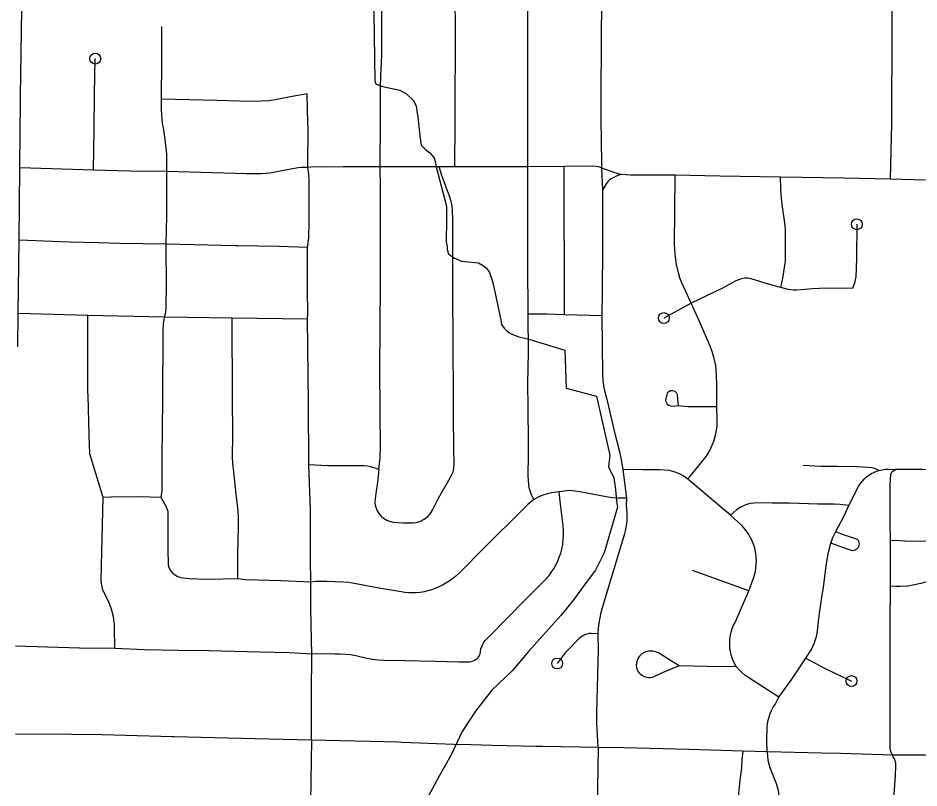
# Model space of a CAD drawing. Extents: x -19 to 366, y -4 to 359.
# Drawn here: x 150.262 to 151.042, y 191.643 to 192.309 of the extents above; entities that cross this region are included whole.
import ezdxf

# ---------------------------------------------------------------- set-up
doc = ezdxf.new("R2010")
doc.units = 0
for name, color, linetype in [('R_Striping', 7, 'Continuous'), ('R_Temp Easement', 7, 'Continuous'), ('Sheet Fence', 7, 'Continuous'), ('T_Detection Zones', 7, 'Continuous')]:
    doc.layers.add(name, color=color, linetype=linetype)

msp = doc.modelspace()

# ---------------------------------------------------------------- linework, layer by layer
at = {"layer": 'R_Striping'}
for points in [[(150.5755, 192.18006), (150.57554, 192.21914), (150.57557, 192.24883), (150.57584, 192.25881), (150.57694, 192.2768), (150.57694, 192.31867), (150.57709, 192.33352), (150.57679, 192.37287)], [(150.64001, 192.18017), (150.64027, 192.21814), (150.64038, 192.23442), (150.64042, 192.28678), (150.64026, 192.33884), (150.64001, 192.37316)], [(150.70301, 192.17995), (150.70309, 192.21716), (150.7032, 192.28456), (150.70301, 192.3361), (150.7025, 192.37297)], [(150.7673, 192.17904), (150.76678, 192.20729), (150.76673, 192.21617), (150.76653, 192.24423), (150.76712, 192.32805), (150.7656, 192.37274)], [(151.01699, 192.16951), (151.01788, 192.20555), (151.01815, 192.21709), (151.01843, 192.30116), (151.01878, 192.35035)], [(150.26371, 192.1792), (150.26399, 192.21005), (150.26421, 192.23601), (150.26426, 192.24145), (150.26529, 192.31626)], [(150.38615, 192.23848), (150.38658, 192.27179), (150.38642, 192.30138)], [(150.32742, 192.17731), (150.32781, 192.21196), (150.32815, 192.24317), (150.3288, 192.27373)], [(150.51229, 192.24332), (150.49933, 192.24101), (150.4846, 192.23797), (150.47908, 192.23726), (150.47199, 192.23677), (150.46034, 192.23669), (150.45358, 192.23693), (150.43428, 192.23761), (150.38615, 192.23848)], [(150.51282, 192.17958), (150.51298, 192.21464), (150.51292, 192.21747), (150.51229, 192.24332)], [(150.39089, 192.17593), (150.39092, 192.18586), (150.39065, 192.19108), (150.38926, 192.20412), (150.38775, 192.21374), (150.38736, 192.21625), (150.38683, 192.22067), (150.3863, 192.22967), (150.38615, 192.23848)], [(150.26304, 192.1167), (150.26371, 192.1792)], [(150.32742, 192.17731), (150.26371, 192.1792)], [(150.51282, 192.17958), (150.50743, 192.1794), (150.50436, 192.17914), (150.49962, 192.17839), (150.48002, 192.17472), (150.47662, 192.17433), (150.47216, 192.17409), (150.4597, 192.17413), (150.39089, 192.17593)], [(150.51262, 192.11038), (150.51376, 192.1188), (150.51401, 192.13193), (150.51389, 192.16855), (150.51366, 192.17369), (150.51282, 192.17958)], [(150.54345, 192.18016), (150.52892, 192.17993), (150.51799, 192.18005), (150.51282, 192.17958)], [(150.5755, 192.18006), (150.54345, 192.18016)], [(150.57417, 191.91812), (150.57545, 191.92827), (150.57571, 191.93871), (150.57548, 191.96698), (150.57517, 192.00728), (150.57537, 192.03856), (150.57566, 192.0822), (150.57567, 192.11034), (150.57572, 192.16243), (150.5755, 192.18006)], [(150.6065, 192.18), (150.5755, 192.18006)], [(150.62632, 192.18002), (150.6065, 192.18)], [(150.64001, 192.18017), (150.62632, 192.18002)], [(150.63841, 191.91622), (150.63876, 191.91736), (150.63914, 191.91943), (150.63936, 191.92496), (150.6392, 191.93348), (150.63895, 191.96771), (150.63845, 192.03987), (150.6383, 192.05993), (150.63825, 192.09111), (150.63823, 192.10499), (150.63817, 192.13475), (150.63793, 192.14211), (150.63758, 192.14596), (150.63681, 192.15005), (150.63542, 192.15479), (150.63204, 192.16402), (150.62865, 192.17264), (150.62632, 192.18002)], [(150.67187, 192.18005), (150.64001, 192.18017)], [(150.70301, 192.17995), (150.67187, 192.18005)], [(150.73462, 192.18024), (150.70301, 192.17995)], [(150.70335, 192.0525), (150.70324, 192.09631), (150.70301, 192.17995)], [(150.7673, 192.17904), (150.76459, 192.17999), (150.75946, 192.18053), (150.73462, 192.18024)], [(150.7349, 192.05212), (150.73462, 192.18024)], [(150.76802, 192.16041), (150.7673, 192.17904)], [(150.78343, 192.17342), (150.77625, 192.17569), (150.7673, 192.17904)], [(150.39089, 192.17593), (150.35876, 192.17647), (150.32742, 192.17731)], [(150.39028, 192.11318), (150.39086, 192.13739), (150.39089, 192.17593)], [(150.78343, 192.17342), (150.77975, 192.17204), (150.77746, 192.17097), (150.77525, 192.16977), (150.77376, 192.16872), (150.77257, 192.16755), (150.77081, 192.16542), (150.76802, 192.16041)], [(150.83055, 192.17282), (150.79225, 192.17293), (150.78808, 192.17303), (150.78343, 192.17342)], [(150.84436, 192.06203), (150.83641, 192.07983), (150.8347, 192.08419), (150.83351, 192.08829), (150.8318, 192.0956), (150.83089, 192.1022), (150.83029, 192.10796), (150.83011, 192.11385), (150.83048, 192.1413), (150.83055, 192.17282)], [(150.86932, 192.17209), (150.83055, 192.17282)], [(150.92183, 192.1711), (150.86932, 192.17209)], [(150.9222, 192.07557), (150.9238, 192.08389), (150.92597, 192.0985), (150.92611, 192.1201), (150.92599, 192.12643), (150.92559, 192.1316), (150.92343, 192.14547), (150.92264, 192.15289), (150.92217, 192.16068), (150.92183, 192.1711)], [(150.97683, 192.17018), (150.92183, 192.1711)], [(151.01699, 192.16951), (150.97683, 192.17018)], [(151.04719, 192.16858), (151.01699, 192.16951)], [(150.76759, 192.05126), (150.76785, 192.0726), (150.76792, 192.10903), (150.76802, 192.16041)], [(150.98782, 192.13041), (150.98741, 192.10156), (150.98735, 192.09166), (150.98683, 192.08522), (150.98582, 192.07951), (150.98505, 192.07732), (150.98395, 192.07482), (150.97283, 192.07498), (150.95548, 192.07485), (150.94942, 192.07458), (150.94323, 192.0741), (150.9356, 192.07351), (150.93274, 192.07343), (150.93072, 192.07361), (150.92829, 192.07405), (150.9222, 192.07557)], [(150.26222, 192.05312), (150.26304, 192.1167)], [(150.39028, 192.11318), (150.35014, 192.11377), (150.33149, 192.11428), (150.30613, 192.11497), (150.26304, 192.1167)], [(150.38885, 192.05007), (150.3899, 192.05402), (150.39012, 192.05757), (150.39009, 192.0627), (150.39043, 192.07487), (150.39028, 192.11318)], [(150.51262, 192.11038), (150.48806, 192.11105), (150.45245, 192.11172), (150.45022, 192.11176), (150.39028, 192.11318)], [(150.51253, 192.0484), (150.51281, 192.05333), (150.51239, 192.07307), (150.51262, 192.11038)], [(150.9222, 192.07557), (150.9122, 192.07819), (150.89637, 192.08325), (150.89358, 192.08379), (150.89067, 192.08378), (150.88705, 192.08289), (150.88326, 192.08145), (150.87792, 192.07869), (150.87149, 192.07503), (150.84436, 192.06203)], [(150.84436, 192.06203), (150.82084, 192.04927)], [(150.86655, 191.97242), (150.86669, 191.99172), (150.86644, 191.99996), (150.86575, 192.00815), (150.86452, 192.01441), (150.86273, 192.02042), (150.86098, 192.02495), (150.8517, 192.04628), (150.84436, 192.06203)], [(150.2618, 192.02441), (150.26222, 192.05312)], [(150.32228, 192.05155), (150.26222, 192.05312)], [(150.32425, 191.9319), (150.32351, 191.94809), (150.32258, 191.9823), (150.32248, 191.98547), (150.32228, 192.05155)], [(150.38885, 192.05007), (150.32228, 192.05155)], [(150.38592, 191.894), (150.38665, 191.8997), (150.38676, 191.90472), (150.38678, 191.92231), (150.38677, 191.92892), (150.38718, 191.97862), (150.38764, 192.03749), (150.38795, 192.04468), (150.38834, 192.04757), (150.38885, 192.05007)], [(150.44722, 192.04908), (150.38885, 192.05007)], [(150.45223, 191.82356), (150.45208, 191.8453), (150.45284, 191.86829), (150.45275, 191.87825), (150.45223, 191.88469), (150.45082, 191.89694), (150.44864, 191.91616), (150.44798, 191.92372), (150.44773, 191.92885), (150.44789, 191.94834), (150.44766, 191.98026), (150.44722, 192.04908)], [(150.51253, 192.0484), (150.44722, 192.04908)], [(150.51375, 191.92219), (150.51323, 191.97601), (150.51253, 192.0484)], [(150.70837, 191.89239), (150.70633, 191.89643), (150.70462, 191.90151), (150.70398, 191.90452), (150.70359, 191.90988), (150.70358, 191.91171), (150.70355, 191.91996), (150.7036, 191.9236), (150.70361, 191.92497), (150.70377, 191.94169), (150.70346, 191.97188), (150.70327, 191.99261), (150.70381, 192.01944), (150.70335, 192.0525)], [(150.7349, 192.05212), (150.71988, 192.05248), (150.70335, 192.0525)], [(150.76759, 192.05126), (150.7349, 192.05212)], [(150.78571, 191.9182), (150.78395, 191.92808), (150.78279, 191.93353), (150.77882, 191.9491), (150.77231, 191.97661), (150.77167, 191.97893), (150.77, 191.98509), (150.76893, 191.99076), (150.76843, 191.99551), (150.76817, 192.00087), (150.76759, 192.05126)], [(150.83323, 191.97323), (150.82922, 191.97283), (150.82706, 191.97303), (150.82512, 191.97364), (150.82432, 191.97425), (150.82358, 191.97515), (150.82301, 191.97621), (150.82267, 191.97728), (150.82259, 191.97837), (150.82272, 191.97951), (150.8239, 191.98419), (150.82438, 191.98502), (150.82509, 191.98569), (150.82668, 191.98645), (150.82838, 191.98667), (150.82938, 191.98643), (150.83039, 191.98591), (150.83153, 191.98482), (150.83201, 191.9838), (150.83226, 191.98264), (150.83323, 191.97323)], [(150.86655, 191.97242), (150.85788, 191.97259), (150.84164, 191.97238), (150.83323, 191.97323)], [(150.84173, 191.90997), (150.85406, 191.92524), (150.85735, 191.92952), (150.86036, 191.9341), (150.86277, 191.93916), (150.8641, 191.94284), (150.86514, 191.94671), (150.86633, 191.95236), (150.86688, 191.95604), (150.86707, 191.96138), (150.86655, 191.97242)], [(150.33571, 191.89411), (150.32425, 191.9319)], [(150.51546, 191.82077), (150.51508, 191.84041), (150.51505, 191.8835), (150.51375, 191.92219)], [(150.57417, 191.91812), (150.5702, 191.91958), (150.56714, 191.92052), (150.56428, 191.92102), (150.56126, 191.9213), (150.55247, 191.92151), (150.52997, 191.92138), (150.51375, 191.92219)], [(151.0072, 191.91745), (151.00341, 191.91902), (151.00112, 191.91959), (150.99762, 191.92011), (150.98768, 191.92068), (150.97124, 191.9209), (150.95674, 191.92086), (150.94125, 191.92178)], [(150.57417, 191.91812), (150.57319, 191.9074), (150.57164, 191.89751), (150.57085, 191.89057), (150.57087, 191.889), (150.57108, 191.8875), (150.57187, 191.88482), (150.57261, 191.88307), (150.57451, 191.87981), (150.5762, 191.87787), (150.57817, 191.87624), (150.58114, 191.87447), (150.58337, 191.87354), (150.58656, 191.87278), (150.59091, 191.87226), (150.59537, 191.87202), (150.59987, 191.87203), (150.60373, 191.87222), (150.60623, 191.87248), (150.60865, 191.87298), (150.61015, 191.87352), (150.61279, 191.87486), (150.61532, 191.87653), (150.61682, 191.87781), (150.6189, 191.8803), (150.62103, 191.88373), (150.62597, 191.89349), (150.63474, 191.90895), (150.63705, 191.91329), (150.63841, 191.91622)], [(150.78872, 191.89354), (150.78571, 191.9182)], [(150.84173, 191.90997), (150.83764, 191.91279), (150.83447, 191.91455), (150.82975, 191.91632), (150.82536, 191.91729), (150.817, 191.91802), (150.80237, 191.91791), (150.78571, 191.9182)], [(150.98096, 191.88715), (150.98926, 191.90343), (150.99078, 191.90574), (150.99247, 191.90793), (150.9943, 191.90998), (150.9963, 191.91189), (150.9983, 191.91334), (151.00041, 191.91464), (151.00261, 191.91576), (151.00488, 191.9167), (151.0072, 191.91745)], [(151.0072, 191.91745), (151.00983, 191.91807), (151.0125, 191.91845), (151.01519, 191.9186), (151.02132, 191.91813)], [(151.01683, 191.85665), (151.01667, 191.87149), (151.01665, 191.90563), (151.0173, 191.91396), (151.01836, 191.91658), (151.02132, 191.91813)], [(151.10633, 191.91761), (151.04433, 191.91836), (151.02132, 191.91813)], [(150.87838, 191.87875), (150.84173, 191.90997)], [(150.65967, 191.75502), (150.66054, 191.75602), (150.66135, 191.75734), (150.662, 191.75875), (150.66217, 191.76089), (150.66258, 191.763), (150.66321, 191.76505), (150.66407, 191.76701), (150.66515, 191.76888), (150.6664, 191.77061), (150.66967, 191.77391), (150.70109, 191.80564), (150.71613, 191.82082), (150.72194, 191.82697), (150.72398, 191.82987), (150.72583, 191.83287), (150.72754, 191.83598), (150.72908, 191.83918), (150.7304, 191.84245), (150.73158, 191.8458), (150.73254, 191.8492), (150.7333, 191.85328), (150.73345, 191.85452), (150.73379, 191.85739), (150.73402, 191.86153), (150.73402, 191.86567), (150.73375, 191.86981), (150.73137, 191.88835), (150.7303, 191.89885)], [(150.7303, 191.89885), (150.72369, 191.89814), (150.71988, 191.89729), (150.7162, 191.89609), (150.71257, 191.89469), (150.70837, 191.89239)], [(150.78872, 191.89354), (150.78133, 191.89349), (150.77642, 191.89385), (150.77102, 191.89471), (150.74994, 191.89867), (150.74157, 191.89985), (150.73901, 191.89995), (150.73697, 191.89982), (150.7303, 191.89885)], [(150.34564, 191.76336), (150.34553, 191.78123), (150.34538, 191.78453), (150.34505, 191.78782), (150.34452, 191.79108), (150.34379, 191.79431), (150.34286, 191.79748), (150.34175, 191.80059), (150.34045, 191.80363), (150.33539, 191.8138), (150.33468, 191.81671), (150.33424, 191.81967), (150.33408, 191.82266), (150.33452, 191.8467), (150.33571, 191.89411)], [(150.38592, 191.894), (150.36682, 191.89453), (150.34274, 191.89421), (150.33571, 191.89411)], [(150.45223, 191.82356), (150.42589, 191.8232), (150.41007, 191.82365), (150.40292, 191.82459), (150.40134, 191.82503), (150.39981, 191.82566), (150.39836, 191.82646), (150.39703, 191.82744), (150.39584, 191.82857), (150.39473, 191.82991), (150.39386, 191.83122), (150.39315, 191.83271), (150.39261, 191.83427), (150.39225, 191.83589), (150.39188, 191.84998), (150.39203, 191.87652), (150.3918, 191.88201), (150.39058, 191.88553), (150.38592, 191.894)], [(150.70837, 191.89239), (150.70316, 191.88787), (150.69813, 191.88315), (150.66656, 191.85153), (150.64334, 191.82828), (150.64073, 191.82595), (150.638, 191.82377), (150.63515, 191.82174), (150.63222, 191.81987), (150.62917, 191.81816), (150.62604, 191.81662), (150.62282, 191.81525), (150.61972, 191.81411), (150.61655, 191.81318), (150.61333, 191.81244), (150.61006, 191.81191), (150.60677, 191.81159), (150.60346, 191.81147), (150.60017, 191.81157), (150.5966, 191.81191), (150.5936, 191.81239), (150.57287, 191.8159), (150.55756, 191.81863), (150.55294, 191.81966), (150.54825, 191.82043), (150.54354, 191.82091), (150.52924, 191.82149), (150.5198, 191.82122), (150.51546, 191.82077)], [(150.76396, 191.77604), (150.76427, 191.78068), (150.76482, 191.78529), (150.76561, 191.78987), (150.76661, 191.79441), (150.76782, 191.7989), (150.78722, 191.86289), (150.78802, 191.86634), (150.78863, 191.86983), (150.78904, 191.87336), (150.78922, 191.8769), (150.78918, 191.88045), (150.78863, 191.88723), (150.78872, 191.89354)], [(150.98096, 191.88715), (150.97331, 191.88794), (150.96821, 191.8882), (150.95412, 191.88816), (150.92944, 191.88899), (150.91455, 191.88904), (150.90459, 191.88929), (150.89898, 191.88916), (150.89596, 191.88875), (150.89359, 191.88811), (150.89047, 191.88696), (150.88701, 191.88544), (150.88369, 191.8834), (150.87838, 191.87875)], [(150.9698, 191.8646), (150.9768, 191.87813), (150.98096, 191.88715)], [(150.89424, 191.8134), (150.89832, 191.82422), (150.90006, 191.83002), (150.90056, 191.83306), (150.90085, 191.83612), (150.90095, 191.83919), (150.90081, 191.84226), (150.90046, 191.84532), (150.89989, 191.84834), (150.89914, 191.85132), (150.89816, 191.85424), (150.89698, 191.85708), (150.8956, 191.85983), (150.89405, 191.86248), (150.89229, 191.86501), (150.89037, 191.86741), (150.88829, 191.86968), (150.87838, 191.87875)], [(150.96534, 191.85453), (150.96699, 191.85952), (150.9698, 191.8646)], [(150.9698, 191.8646), (150.97505, 191.86234), (150.98818, 191.8581), (150.98887, 191.85719), (150.98937, 191.85617), (150.98969, 191.85508), (150.9898, 191.85394), (150.98969, 191.8528), (150.98937, 191.8517), (150.98885, 191.85068), (150.98817, 191.84978), (150.98731, 191.84902), (150.98634, 191.84843), (150.98526, 191.84804), (150.98413, 191.84786), (150.97894, 191.8495), (150.96534, 191.85453)], [(150.9438, 191.75503), (150.94846, 191.76238), (150.95088, 191.7677), (150.95283, 191.77375), (150.95373, 191.77872), (150.955, 191.7893), (150.9559, 191.79563), (150.95737, 191.80582), (150.95892, 191.81658), (150.96162, 191.83705), (150.96317, 191.84685), (150.96534, 191.85453)], [(151.14235, 191.85128), (151.14138, 191.85273), (151.14063, 191.8534), (151.13976, 191.85391), (151.1388, 191.85425), (151.12329, 191.85521), (151.1008, 191.85568), (151.08193, 191.85553), (151.02954, 191.85628), (151.02036, 191.8567), (151.01683, 191.85665)], [(151.01704, 191.8173), (151.01687, 191.83), (151.01683, 191.85665)], [(150.89424, 191.8134), (150.84566, 191.83091)], [(150.51546, 191.82077), (150.48977, 191.82196), (150.45882, 191.82277), (150.45223, 191.82356)], [(150.51621, 191.75855), (150.51544, 191.7975), (150.51546, 191.82077)], [(151.14207, 191.82493), (151.13097, 191.82409), (151.09255, 191.82264), (151.07804, 191.82226), (151.06586, 191.82241), (151.05571, 191.82213), (151.05221, 191.82187), (151.04938, 191.82146), (151.0433, 191.81976), (151.03215, 191.81727), (151.02503, 191.81688), (151.02179, 191.81694), (151.01704, 191.8173)], [(150.88383, 191.74739), (150.88238, 191.74988), (150.88112, 191.75247), (150.88004, 191.75515), (150.87918, 191.7579), (150.87852, 191.76071), (150.87808, 191.76355), (150.87786, 191.76643), (150.87784, 191.76931), (150.87807, 191.7721), (150.87848, 191.77487), (150.87911, 191.7776), (150.87993, 191.78028), (150.88094, 191.78288), (150.88217, 191.78541), (150.88354, 191.78784), (150.89424, 191.8134)], [(151.01859, 191.67118), (151.01746, 191.67329), (151.01688, 191.67528), (151.0167, 191.67731), (151.01674, 191.78442), (151.01704, 191.8173)], [(150.76396, 191.77604), (150.75805, 191.77644), (150.75611, 191.77623), (150.75423, 191.7758), (150.7524, 191.77514), (150.75068, 191.77427), (150.74908, 191.7732), (150.7476, 191.77195), (150.73534, 191.75967), (150.72854, 191.75041)], [(150.76413, 191.67774), (150.76291, 191.69857), (150.76295, 191.70752), (150.7638, 191.74099), (150.76416, 191.76219), (150.76396, 191.77604)], [(150.34564, 191.76336), (150.31508, 191.76354), (150.25996, 191.76529)], [(150.51621, 191.75855), (150.49654, 191.75957), (150.47116, 191.76021), (150.4271, 191.76133), (150.40054, 191.76156), (150.37155, 191.76232), (150.34564, 191.76336)], [(150.5159, 191.68411), (150.51595, 191.72423), (150.51621, 191.75855)], [(150.65967, 191.75502), (150.65838, 191.75382), (150.65708, 191.75297), (150.6557, 191.75231), (150.65422, 191.75186), (150.65269, 191.75162), (150.64715, 191.75146), (150.64364, 191.75157), (150.62297, 191.75221), (150.59719, 191.7527), (150.5789, 191.75304), (150.57382, 191.75338), (150.56878, 191.75397), (150.56376, 191.75482), (150.55434, 191.75698), (150.54981, 191.75777), (150.54523, 191.7583), (150.54065, 191.75855), (150.53605, 191.75853), (150.53119, 191.7588), (150.51621, 191.75855)], [(150.83413, 191.74842), (150.82646, 191.75307), (150.81608, 191.75962), (150.81454, 191.7603), (150.81292, 191.76079), (150.81128, 191.76108), (150.80959, 191.76116), (150.80791, 191.76104), (150.80627, 191.76072), (150.80467, 191.76019), (150.80315, 191.75948), (150.8019, 191.75869), (150.80074, 191.75775), (150.79973, 191.75667), (150.79887, 191.75547), (150.79817, 191.75417), (150.79765, 191.75278), (150.79731, 191.75134), (150.79714, 191.74987)], [(150.83413, 191.74842), (150.82133, 191.74319), (150.81334, 191.73958), (150.81208, 191.73885), (150.81075, 191.73833), (150.80934, 191.73805), (150.80792, 191.738), (150.80506, 191.73856), (150.80367, 191.7391), (150.80239, 191.73982), (150.8012, 191.7407), (150.80013, 191.74173), (150.7992, 191.74288), (150.79843, 191.74415), (150.79784, 191.74551), (150.79742, 191.74692), (150.79719, 191.74839), (150.79714, 191.74987)], [(150.92037, 191.72115), (150.93094, 191.73613), (150.9438, 191.75503)], [(150.9438, 191.75503), (150.95923, 191.74666), (150.98321, 191.73518)], [(150.88383, 191.74739), (150.8581, 191.7477), (150.83413, 191.74842)], [(150.92037, 191.72115), (150.89338, 191.73847), (150.89078, 191.74045), (150.8883, 191.74261), (150.88598, 191.74493), (150.88383, 191.74739)], [(150.91011, 191.67402), (150.91002, 191.68343), (150.91032, 191.69534), (150.91061, 191.69834), (150.91114, 191.70131), (150.91188, 191.70422), (150.91288, 191.70707), (150.91408, 191.70983), (150.91549, 191.71249), (150.9171, 191.71503), (150.92037, 191.72115)], [(150.5159, 191.68411), (150.46696, 191.68528), (150.39707, 191.68695), (150.39567, 191.68698), (150.34496, 191.68848), (150.33456, 191.68862), (150.30819, 191.68897), (150.25977, 191.68928)], [(150.5159, 191.68411), (150.51491, 191.6134), (150.51489, 191.61109)], [(150.76413, 191.67774), (150.71543, 191.67859), (150.70993, 191.67872), (150.67202, 191.67956), (150.65421, 191.68005), (150.63912, 191.68047), (150.5944, 191.68214), (150.59141, 191.68221), (150.5159, 191.68411)], [(150.76413, 191.67774), (150.76346, 191.64243), (150.76305, 191.60455)], [(150.88922, 191.6746), (150.84281, 191.67588), (150.78609, 191.67745), (150.76413, 191.67774)], [(150.88922, 191.6746), (150.88834, 191.66687), (150.88803, 191.65975), (150.88647, 191.64947), (150.8851, 191.63511), (150.88458, 191.63202), (150.88373, 191.62964), (150.88194, 191.62591), (150.87854, 191.62004), (150.8758, 191.61598), (150.87458, 191.61388), (150.87332, 191.61104), (150.87139, 191.60592)], [(150.91011, 191.67402), (150.88922, 191.6746)], [(150.91011, 191.67402), (150.91092, 191.66672), (150.9116, 191.6636), (150.91257, 191.66054), (150.91805, 191.64665), (150.91897, 191.6437), (150.91965, 191.64069), (150.9201, 191.63763), (150.92034, 191.63455), (150.92011, 191.61989), (150.92025, 191.60736)], [(151.01859, 191.67118), (150.9736, 191.67246), (150.95725, 191.67286), (150.91011, 191.67402)], [(151.01859, 191.67118), (151.01911, 191.66966), (151.02048, 191.66741), (151.02118, 191.6646), (151.02131, 191.662), (151.02104, 191.65359), (151.01978, 191.63712), (151.01925, 191.62374), (151.01891, 191.60046), (151.0183, 191.57644), (151.01755, 191.54679)], [(151.20023, 191.66843), (151.19941, 191.66823), (151.17702, 191.66844), (151.14531, 191.66916), (151.11571, 191.66915), (151.09926, 191.66946), (151.0825, 191.67022), (151.04704, 191.67115), (151.01859, 191.67118)]]:
    msp.add_lwpolyline(points, dxfattribs=at)
for centre in [(150.3288, 192.27373), (150.98782, 192.13041), (150.82084, 192.04927), (150.72854, 191.75041), (150.98321, 191.73518)]:
    msp.add_circle(centre, 0.00473, dxfattribs=at)
at = {"layer": 'R_Temp Easement'}
msp.add_lwpolyline([(150.78075, 191.88565), (150.76933, 191.8461), (150.76181, 191.83126), (150.75182, 191.81812), (150.74371, 191.80689), (150.73165, 191.79204), (150.71618, 191.77451), (150.70373, 191.7608), (150.68977, 191.74442), (150.67203, 191.72727), (150.6579, 191.70918), (150.64622, 191.69148), (150.63644, 191.67075), (150.62684, 191.65343), (150.61687, 191.63535)], dxfattribs=at)
at = {"layer": 'Sheet Fence'}
for points in [[(154.11585, 1.87092), (153.9063, 10.48743), (153.69602, 19.10409), (153.48501, 27.72087), (153.27327, 36.3378), (153.0608, 44.95486), (152.84759, 53.57206), (152.63366, 62.1894), (152.419, 70.80688), (152.20362, 79.42449), (151.98751, 88.04225), (151.77068, 96.66014), (151.55312, 105.27817), (151.33484, 113.89634), (151.11584, 122.51465), (150.89612, 131.13311), (150.67568, 139.7517), (150.45452, 148.37043), (150.23264, 156.98931), (150.01005, 165.60832), (149.78674, 174.22748), (149.56272, 182.84677), (149.33799, 191.46621), (149.11254, 200.0858), (148.88638, 208.70552), (148.65952, 217.32539), (148.43194, 225.9454), (148.20366, 234.56555), (147.97466, 243.18584), (147.74497, 251.80628), (147.51457, 260.42687), (147.28346, 269.04759), (147.05165, 277.66846), (146.81914, 286.28948), (146.58593, 294.91064), (146.35202, 303.53194), (146.11742, 312.15339), (145.88211, 320.77499), (145.64611, 329.39673), (145.40941, 338.01861), (145.17202, 346.64065)], [(0, 189.51617), (7.11214, 189.52059), (14.22427, 189.53386), (21.33637, 189.55597), (28.44845, 189.58693), (35.56048, 189.62672), (42.67245, 189.67537), (49.78436, 189.73285), (56.89619, 189.79918), (64.00793, 189.87436), (71.11958, 189.95838), (78.23111, 190.05124), (85.34253, 190.15294), (92.45381, 190.26349), (99.56495, 190.38288), (106.67593, 190.51112), (113.78675, 190.6482), (120.89739, 190.79412), (128.00785, 190.94888), (135.11811, 191.11248), (142.22816, 191.28493), (149.33799, 191.46621), (156.44759, 191.65634), (163.55694, 191.85531), (170.66605, 192.06312), (177.77489, 192.27977), (184.88345, 192.50526), (191.99173, 192.73959), (199.09971, 192.98276), (206.20739, 193.23477), (213.31474, 193.49561), (220.42177, 193.7653), (227.52845, 194.04382), (234.63479, 194.33118), (241.74076, 194.62738), (248.84635, 194.93241), (255.95157, 195.24628), (263.05638, 195.56898), (270.16079, 195.90052), (277.26478, 196.24089), (284.36834, 196.5901), (291.47147, 196.94814), (298.57414, 197.31501), (305.67635, 197.69072), (312.77809, 198.07525), (319.87934, 198.46862), (326.9801, 198.87082), (334.08035, 199.28185), (341.18009, 199.7017)]]:
    msp.add_spline(points, degree=3, dxfattribs=at)
at = {"layer": 'T_Detection Zones'}
msp.add_lwpolyline([(150.56921, 192.3526), (150.57068, 192.25458), (150.57163, 192.25192), (150.57637, 192.24984), (150.59248, 192.24628), (150.59817, 192.24326), (150.60424, 192.23757), (150.60653, 192.23264), (150.60808, 192.22315), (150.60984, 192.20681), (150.61081, 192.19883), (150.61499, 192.19486), (150.61822, 192.19221), (150.62202, 192.18785), (150.62336, 192.18348), (150.62375, 192.18006), (150.63276, 192.14608), (150.63279, 192.13924), (150.6328, 192.1343), (150.63249, 192.11511), (150.63326, 192.11112), (150.63346, 192.10866), (150.63442, 192.10486), (150.6365, 192.10334), (150.63916, 192.10145), (150.6458, 192.09843), (150.66057, 192.09695), (150.66493, 192.0945), (150.6674, 192.09241), (150.66987, 192.08862), (150.67293, 192.08008), (150.67832, 192.05445), (150.67967, 192.04761), (150.68044, 192.04362), (150.68272, 192.0404), (150.685, 192.03832), (150.68671, 192.0368), (150.68937, 192.03529), (150.69543, 192.03303), (150.70396, 192.03096), (150.73504, 192.02136), (150.73629, 191.98869), (150.76244, 191.98154), (150.77109, 191.94338), (150.77397, 191.93066), (150.77306, 191.92059), (150.77763, 191.9111), (150.77879, 191.90312), (150.77958, 191.89477), (150.77978, 191.89078), (150.78075, 191.88565)], dxfattribs=at)

doc.saveas('drawing.dxf')
